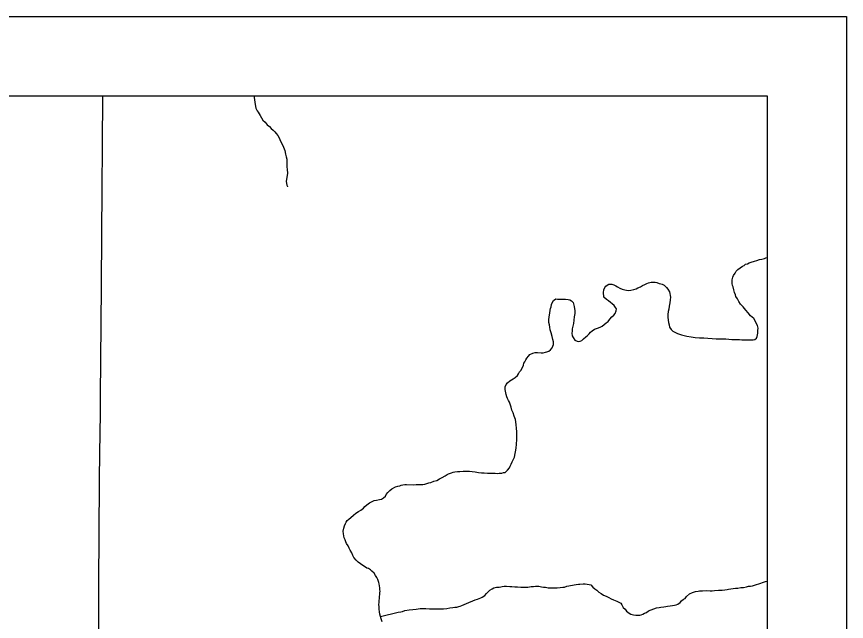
# Model space of a CAD drawing. Extents: x -17 to 88, y -5 to 22.
# Drawn here: x -11.306 to -10.26, y 20.238 to 21 of the extents above; entities that cross this region are included whole.
import ezdxf

# ---------------------------------------------------------------- set-up
doc = ezdxf.new("R2010")
doc.units = 0
for name, color, linetype in [('Default', 7, 'Continuous'), ('GM_X_Minor_River', 7, 'Continuous'), ('GM_X_Township_Road', 7, 'Continuous'), ('SH_Data', 7, 'Continuous')]:
    doc.layers.add(name, color=color, linetype=linetype)

msp = doc.modelspace()

# ---------------------------------------------------------------- linework, layer by layer
at = {"layer": 'Default'}
msp.add_lwpolyline([(-17.1602, 20.9), (-10.3602, 20.9), (-10.3602, 14.1), (-17.1602, 14.1)], close=True, dxfattribs=at)
at = {"layer": 'GM_X_Minor_River'}
for points in [[(-11.006, 20.9), (-11.0061, 20.8979), (-11.0051, 20.8895), (-11.004, 20.8845), (-11.0026, 20.8815), (-11.0011, 20.8796), (-10.9989, 20.8753), (-10.997, 20.8726), (-10.9952, 20.8696), (-10.9926, 20.8669), (-10.99, 20.8638), (-10.987, 20.8614), (-10.9847, 20.8591), (-10.9825, 20.8568), (-10.9803, 20.8549), (-10.9784, 20.8526), (-10.9765, 20.8502), (-10.9747, 20.8475), (-10.9733, 20.8433), (-10.971, 20.8395), (-10.9692, 20.8357), (-10.9678, 20.8315), (-10.9667, 20.8269), (-10.966, 20.8235), (-10.9653, 20.8204), (-10.965, 20.8151), (-10.9651, 20.8109), (-10.9648, 20.8075), (-10.9645, 20.8029), (-10.965, 20.7972), (-10.9658, 20.7927), (-10.9655, 20.7897), (-10.9652, 20.7878), (-10.9644, 20.7862), (-10.9645, 20.7855)], [(-10.5509, 20.6608), (-10.5486, 20.6596), (-10.5456, 20.658), (-10.5426, 20.6568), (-10.5392, 20.656), (-10.535, 20.6552), (-10.5316, 20.6555), (-10.5281, 20.6562), (-10.5251, 20.6573), (-10.5228, 20.6584), (-10.5197, 20.6598), (-10.517, 20.6613), (-10.5143, 20.6628), (-10.5116, 20.6639), (-10.5097, 20.6646), (-10.5063, 20.6657), (-10.5036, 20.6656), (-10.501, 20.6656), (-10.4991, 20.6651), (-10.4961, 20.6639), (-10.4942, 20.6635), (-10.4923, 20.6631), (-10.4896, 20.6616), (-10.487, 20.6588), (-10.4852, 20.6569), (-10.4829, 20.6535), (-10.4819, 20.6466), (-10.4824, 20.6432), (-10.4828, 20.6394), (-10.4833, 20.6352), (-10.4841, 20.6314), (-10.4849, 20.6284), (-10.485, 20.625), (-10.4851, 20.6216), (-10.4847, 20.6178), (-10.4844, 20.6147), (-10.4837, 20.6117), (-10.483, 20.609), (-10.4808, 20.6059), (-10.4789, 20.604), (-10.4763, 20.6024), (-10.4729, 20.6009), (-10.468, 20.5993), (-10.4612, 20.5976), (-10.4559, 20.5967), (-10.4506, 20.5959), (-10.4452, 20.5954), (-10.4399, 20.5953), (-10.4346, 20.5948), (-10.4293, 20.5944), (-10.4244, 20.5943), (-10.4198, 20.5942), (-10.416, 20.5941), (-10.4122, 20.594), (-10.4084, 20.5936), (-10.4046, 20.5935), (-10.4016, 20.5935), (-10.3985, 20.5934), (-10.3951, 20.5933), (-10.3921, 20.5929), (-10.389, 20.5928), (-10.3864, 20.5928), (-10.3833, 20.5927), (-10.3799, 20.5931), (-10.3776, 20.593), (-10.3757, 20.5934), (-10.3734, 20.5952), (-10.3726, 20.5971), (-10.3718, 20.6013), (-10.3717, 20.6047), (-10.3716, 20.6077), (-10.3723, 20.6108), (-10.3767, 20.6196), (-10.3809, 20.6231), (-10.3838, 20.6269), (-10.3868, 20.6304), (-10.3902, 20.6343), (-10.3935, 20.6377), (-10.3957, 20.6412), (-10.3976, 20.6446), (-10.3994, 20.6473), (-10.4001, 20.6496), (-10.4012, 20.6527), (-10.4019, 20.6557), (-10.403, 20.6596), (-10.4037, 20.6615), (-10.4041, 20.6638), (-10.404, 20.6664), (-10.404, 20.6683), (-10.4031, 20.6717), (-10.4023, 20.674), (-10.4004, 20.677), (-10.3992, 20.6792), (-10.3969, 20.6815), (-10.3942, 20.6837), (-10.3911, 20.6855), (-10.3892, 20.6866), (-10.3873, 20.6881), (-10.385, 20.6888), (-10.3827, 20.6899), (-10.38, 20.6906)], [(-10.38, 20.6906), (-10.3762, 20.6921), (-10.3731, 20.6928), (-10.3697, 20.6939), (-10.3666, 20.6946), (-10.3635, 20.6953), (-10.3616, 20.696), (-10.3602, 20.6964)], [(-10.6734, 20.5499), (-10.6719, 20.5525), (-10.6699, 20.5548), (-10.6668, 20.5612), (-10.6664, 20.5634), (-10.6652, 20.5653), (-10.664, 20.5676), (-10.6628, 20.5698), (-10.6609, 20.5725), (-10.6589, 20.5743), (-10.6551, 20.5762), (-10.6524, 20.5769), (-10.6494, 20.5768), (-10.6448, 20.5767), (-10.6422, 20.5767), (-10.6395, 20.5774), (-10.6376, 20.5777), (-10.6349, 20.5788), (-10.633, 20.5803), (-10.631, 20.5829), (-10.6302, 20.5848), (-10.6294, 20.5871), (-10.6293, 20.5905), (-10.6301, 20.5932), (-10.6307, 20.5973), (-10.6322, 20.6019), (-10.6333, 20.6054), (-10.634, 20.6088), (-10.6343, 20.6118), (-10.635, 20.6149), (-10.6349, 20.6179), (-10.6348, 20.6217), (-10.634, 20.6266), (-10.6336, 20.6301), (-10.6331, 20.6323), (-10.6323, 20.6346), (-10.6319, 20.6372), (-10.6307, 20.6395), (-10.6291, 20.6425), (-10.6264, 20.6444), (-10.6242, 20.6443), (-10.6204, 20.6442), (-10.6139, 20.6441), (-10.6109, 20.6437), (-10.6086, 20.6433), (-10.6067, 20.6421), (-10.6045, 20.6401), (-10.6031, 20.6348), (-10.6027, 20.6321), (-10.6024, 20.6299), (-10.6025, 20.6261), (-10.6033, 20.6219), (-10.6037, 20.6177), (-10.6042, 20.6136), (-10.605, 20.6102), (-10.6055, 20.6067), (-10.6059, 20.6037), (-10.606, 20.6011), (-10.6056, 20.598), (-10.6045, 20.5957), (-10.6023, 20.5926), (-10.5993, 20.5911), (-10.5974, 20.591), (-10.5955, 20.5914), (-10.5936, 20.5921), (-10.5913, 20.5943), (-10.5886, 20.5966), (-10.5862, 20.5984), (-10.5843, 20.6003), (-10.5827, 20.6025), (-10.5804, 20.6044), (-10.5774, 20.6062), (-10.5739, 20.6077), (-10.5705, 20.6088), (-10.5678, 20.6102), (-10.5655, 20.6121), (-10.5628, 20.6143), (-10.5604, 20.6162), (-10.5581, 20.6188), (-10.5558, 20.6218), (-10.5531, 20.624), (-10.5515, 20.6259), (-10.5503, 20.6293), (-10.5499, 20.6319), (-10.551, 20.6338), (-10.5528, 20.6361), (-10.56, 20.642), (-10.5626, 20.6435), (-10.5656, 20.6466), (-10.5659, 20.6489), (-10.5663, 20.6508), (-10.5662, 20.6527), (-10.5658, 20.6558), (-10.5646, 20.6588), (-10.5634, 20.6606), (-10.5615, 20.6618), (-10.5596, 20.6629), (-10.5577, 20.6632), (-10.5558, 20.6632), (-10.5531, 20.662), (-10.5509, 20.6608)], [(-10.8844, 20.3693), (-10.8813, 20.3719), (-10.8782, 20.3745), (-10.8748, 20.3767), (-10.8721, 20.3785), (-10.8686, 20.3811), (-10.867, 20.383), (-10.8643, 20.3852), (-10.8609, 20.3878), (-10.8578, 20.3893), (-10.8551, 20.3904), (-10.8521, 20.3911), (-10.8482, 20.3918), (-10.846, 20.3921), (-10.8433, 20.394), (-10.8409, 20.3962), (-10.8398, 20.3981), (-10.8378, 20.4007), (-10.8355, 20.4033), (-10.8328, 20.4052), (-10.8282, 20.4077), (-10.8255, 20.4088), (-10.8228, 20.4092), (-10.8209, 20.4099), (-10.819, 20.4102), (-10.8167, 20.4106), (-10.8144, 20.4109), (-10.8061, 20.4104), (-10.8023, 20.4107), (-10.7973, 20.4106), (-10.7939, 20.4109), (-10.7912, 20.4112), (-10.7889, 20.4119), (-10.7863, 20.4126), (-10.7836, 20.4134), (-10.7801, 20.4148), (-10.7763, 20.4159), (-10.7729, 20.4177), (-10.7694, 20.4195), (-10.7656, 20.4218), (-10.7633, 20.4232), (-10.7613, 20.4243), (-10.7579, 20.4254), (-10.7556, 20.4261), (-10.7537, 20.4265), (-10.7503, 20.4272), (-10.7472, 20.4271), (-10.743, 20.4274), (-10.7392, 20.4273), (-10.735, 20.4273), (-10.7316, 20.4272), (-10.7278, 20.4267), (-10.7237, 20.4259), (-10.7199, 20.4255), (-10.7165, 20.4254), (-10.7123, 20.4249), (-10.7089, 20.4249), (-10.7058, 20.4248), (-10.7028, 20.4248), (-10.7001, 20.4247), (-10.6975, 20.425), (-10.6944, 20.425), (-10.6921, 20.4257), (-10.6902, 20.426), (-10.6871, 20.4286), (-10.6848, 20.4316), (-10.6836, 20.4339), (-10.6824, 20.4365), (-10.6812, 20.4392), (-10.6796, 20.4426), (-10.6784, 20.4452), (-10.6763, 20.4565), (-10.6759, 20.4615), (-10.6754, 20.4675), (-10.6753, 20.4729), (-10.6756, 20.477), (-10.6759, 20.4816), (-10.6762, 20.4858), (-10.6765, 20.4896), (-10.6772, 20.4926), (-10.6786, 20.4968), (-10.6801, 20.501), (-10.6815, 20.5045), (-10.6826, 20.5083), (-10.684, 20.5118), (-10.6848, 20.5144), (-10.6859, 20.5167), (-10.687, 20.519), (-10.688, 20.5213), (-10.6888, 20.524), (-10.6898, 20.5282), (-10.6902, 20.5305), (-10.6901, 20.5335), (-10.6889, 20.5365), (-10.687, 20.5388), (-10.6843, 20.5414), (-10.682, 20.5425), (-10.68, 20.5436), (-10.6773, 20.5454), (-10.6746, 20.548), (-10.6734, 20.5499)], [(-10.845, 20.2379), (-10.8461, 20.2414), (-10.8472, 20.2444), (-10.8479, 20.2475), (-10.8486, 20.2505), (-10.8489, 20.2536), (-10.8489, 20.2566), (-10.8492, 20.2596), (-10.8488, 20.2619), (-10.8487, 20.2649), (-10.8483, 20.2668), (-10.8483, 20.2691), (-10.8478, 20.2725), (-10.8478, 20.2744), (-10.8477, 20.2763), (-10.8481, 20.2782), (-10.848, 20.2805), (-10.8487, 20.2855), (-10.8494, 20.2874), (-10.8505, 20.2912), (-10.8516, 20.2935), (-10.8535, 20.2962), (-10.8553, 20.2989), (-10.8579, 20.3016), (-10.8598, 20.3031), (-10.8624, 20.3047), (-10.8643, 20.3055), (-10.8662, 20.3067), (-10.8692, 20.3086), (-10.8722, 20.3106), (-10.8752, 20.3129), (-10.8778, 20.3152), (-10.8808, 20.3187), (-10.8819, 20.3214), (-10.8833, 20.3248), (-10.8852, 20.3279), (-10.8866, 20.3306), (-10.8877, 20.3333), (-10.89, 20.3363), (-10.8907, 20.3386), (-10.8918, 20.3409), (-10.8929, 20.3436), (-10.8932, 20.3459), (-10.8939, 20.3486), (-10.8942, 20.352), (-10.8934, 20.3558), (-10.8926, 20.3588), (-10.8914, 20.3614), (-10.8906, 20.3633), (-10.889, 20.3652), (-10.8871, 20.3671), (-10.8844, 20.3693)], [(-10.8472, 20.2444), (-10.825, 20.2497), (-10.8216, 20.2504), (-10.8193, 20.2507), (-10.8163, 20.2518), (-10.8109, 20.2529), (-10.8064, 20.2531), (-10.8022, 20.2538), (-10.7972, 20.2545), (-10.7934, 20.2544), (-10.79, 20.2544), (-10.7854, 20.2543), (-10.7809, 20.2542), (-10.7759, 20.2541), (-10.7717, 20.254), (-10.7676, 20.2543), (-10.7634, 20.2546), (-10.7599, 20.2553), (-10.7561, 20.2556), (-10.7535, 20.256), (-10.7508, 20.2563), (-10.7485, 20.257), (-10.7466, 20.2574), (-10.7447, 20.2581), (-10.7416, 20.2595), (-10.7389, 20.261), (-10.7278, 20.2654), (-10.7251, 20.2664), (-10.7228, 20.2672), (-10.7209, 20.2679), (-10.719, 20.269), (-10.7159, 20.2708), (-10.7136, 20.2734), (-10.7093, 20.2775), (-10.7066, 20.2794), (-10.7043, 20.2805), (-10.7009, 20.2812), (-10.6978, 20.2815), (-10.6956, 20.2818), (-10.6937, 20.2822), (-10.6914, 20.2825), (-10.6883, 20.2825), (-10.6841, 20.2824), (-10.6815, 20.2823), (-10.6781, 20.2819), (-10.6747, 20.2818), (-10.6705, 20.2814), (-10.6667, 20.2813), (-10.6633, 20.2816), (-10.6614, 20.2816), (-10.6575, 20.2823), (-10.6545, 20.2822), (-10.6518, 20.2825), (-10.6495, 20.2825), (-10.6476, 20.2825), (-10.6442, 20.282), (-10.642, 20.2816), (-10.6393, 20.2812), (-10.6359, 20.2807), (-10.6325, 20.2807), (-10.6291, 20.2806), (-10.6245, 20.2805), (-10.6207, 20.2808), (-10.6176, 20.2812), (-10.6154, 20.2815), (-10.6123, 20.2826), (-10.6005, 20.2846), (-10.5978, 20.285), (-10.5959, 20.2853), (-10.5917, 20.2856), (-10.5894, 20.2856), (-10.5868, 20.2851), (-10.5841, 20.2847), (-10.5822, 20.2843), (-10.5796, 20.2816), (-10.577, 20.2793), (-10.5747, 20.2777), (-10.5721, 20.275), (-10.5691, 20.2734), (-10.5661, 20.2715), (-10.5627, 20.2699), (-10.5597, 20.2683), (-10.5567, 20.2667), (-10.5537, 20.2655), (-10.5514, 20.2647), (-10.5495, 20.2636), (-10.5476, 20.2628), (-10.5446, 20.2612), (-10.5432, 20.2593), (-10.5413, 20.2558), (-10.5391, 20.2535), (-10.5372, 20.2512), (-10.5338, 20.2485), (-10.532, 20.2473), (-10.5286, 20.2465), (-10.5255, 20.246), (-10.5229, 20.246), (-10.5206, 20.2463), (-10.5187, 20.2466), (-10.5168, 20.2474), (-10.5145, 20.2485)], [(-10.5145, 20.2485), (-10.5122, 20.2496), (-10.5095, 20.2514), (-10.4995, 20.2554), (-10.4961, 20.2557), (-10.4938, 20.2564), (-10.4904, 20.2568), (-10.4877, 20.2571), (-10.4854, 20.2574), (-10.4824, 20.2577), (-10.4793, 20.2581), (-10.4766, 20.2588), (-10.4747, 20.2591), (-10.4724, 20.2598), (-10.4697, 20.2621), (-10.4678, 20.2643), (-10.4655, 20.2662), (-10.4635, 20.2673), (-10.4616, 20.2695), (-10.4581, 20.2729), (-10.4543, 20.2747), (-10.4505, 20.2758), (-10.447, 20.2765), (-10.4451, 20.2768), (-10.4417, 20.2767), (-10.4364, 20.277), (-10.4318, 20.2769), (-10.4292, 20.2769), (-10.4265, 20.2772), (-10.4212, 20.2775), (-10.4166, 20.2778), (-10.4132, 20.2781), (-10.4105, 20.2784), (-10.4086, 20.2788), (-10.4059, 20.2795), (-10.4029, 20.2798), (-10.3998, 20.2801), (-10.3968, 20.2801), (-10.3933, 20.2808), (-10.3899, 20.2811), (-10.3861, 20.2818), (-10.3834, 20.2825), (-10.3811, 20.2828), (-10.3785, 20.2832), (-10.3762, 20.2839), (-10.3681, 20.2864), (-10.3658, 20.2871), (-10.362, 20.2885), (-10.3602, 20.2891)]]:
    msp.add_lwpolyline(points, dxfattribs=at)
at = {"layer": 'GM_X_Township_Road'}
msp.add_lwpolyline([(-11.2019, 20.2224), (-11.2019, 20.2527), (-11.2019, 20.2881), (-11.2016, 20.3465), (-11.201, 20.4174), (-11.2007, 20.4497), (-11.2, 20.5007), (-11.1998, 20.5218), (-11.1992, 20.6131), (-11.1988, 20.6604), (-11.1983, 20.7263), (-11.1978, 20.7822), (-11.1974, 20.8375), (-11.1969, 20.9)], dxfattribs=at)
at = {"layer": 'SH_Data'}
for p, q in [((-17.2602, 21), (-10.2602, 21)), ((-10.2602, 21), (-10.2602, 14)), ((-17.1602, 20.9), (-10.3602, 20.9)), ((-10.3602, 20.9), (-10.3602, 14.1))]:
    msp.add_line(p, q, dxfattribs=at)

doc.saveas('drawing.dxf')
